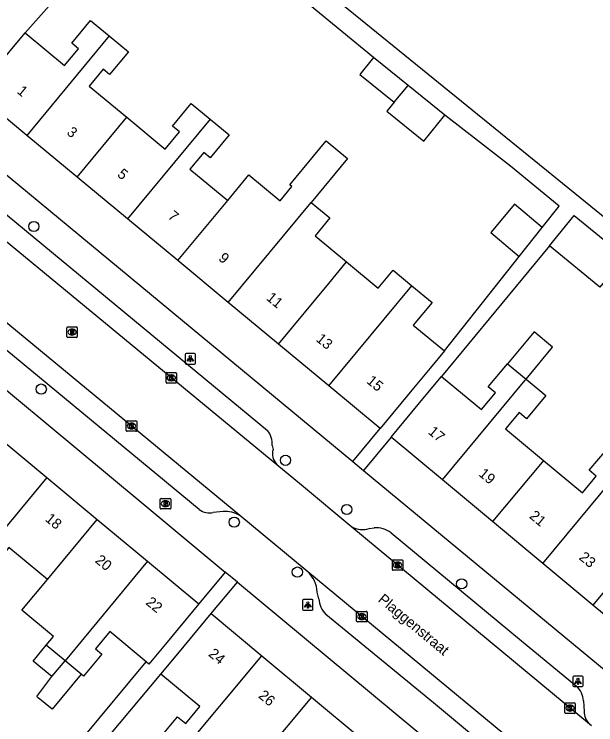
# Model space of a CAD drawing. Extents: x 158352 to 159489, y 383828 to 384597.
# Drawn here: x 159154.8 to 159210.4, y 384314.3 to 384382.3 of the extents above; entities that cross this region are included whole.
import ezdxf

# ---------------------------------------------------------------- set-up
doc = ezdxf.new("R2010")
doc.units = 0
for name, color, linetype in [('IMGEO_Boom', 7, 'Continuous'), ('IMGEO_Brandkraan', 7, 'Continuous'), ('IMGEO_Kolk', 7, 'Continuous'), ('IMGEO_Lichtpunt', 7, 'Continuous'), ('IMGEO_Openbare_ruimte_label', 7, 'Continuous'), ('IMGEO_Pand', 7, 'Continuous'), ('IMGEO_Pand_nummerreeks', 7, 'Continuous'), ('IMGEO_Rijbaan_lokaal_open', 7, 'Continuous'), ('IMGEO_Rioolput', 7, 'Continuous'), ('IMGEO_Voetpad_open', 7, 'Continuous')]:
    doc.layers.add(name, color=color, linetype=linetype)

msp = doc.modelspace()

# ---------------------------------------------------------------- linework, layer by layer
at = {"layer": 'IMGEO_Boom'}
for centre in [(159156.639, 384361.949), (159157.344, 384346.39), (159180.719, 384339.575), (159186.582, 384334.874), (159175.818, 384333.659), (159181.859, 384328.882), (159197.584, 384327.753)]:
    msp.add_circle(centre, 0.489, dxfattribs=at)
at = {"layer": 'IMGEO_Brandkraan'}
for p, q in [((159168.733, 384334.999), (159168.733, 384335.851)), ((159168.808, 384335.925), (159169.66, 384335.925)), ((159169.221, 384335.705), (159169.246, 384335.705)), ((159169.734, 384335.851), (159169.734, 384334.999)), ((159169.66, 384334.925), (159168.808, 384334.925)), ((159169.244, 384335.145), (159169.219, 384335.145))]:
    msp.add_line(p, q, dxfattribs=at)
for points in [[(159168.733, 384334.999), (159168.733, 384335.851)], [(159168.808, 384335.925), (159169.66, 384335.925)], [(159169.081, 384335.625), (159169.081, 384335.225), (159169.294, 384335.225)], [(159169.312, 384335.625), (159169.081, 384335.625)], [(159169.26, 384335.544), (159169.206, 384335.544), (159169.206, 384335.468)], [(159169.734, 384335.851), (159169.734, 384334.999)], [(159169.66, 384334.925), (159168.808, 384334.925)], [(159169.206, 384335.468), (159169.259, 384335.468)], [(159169.268, 384335.392), (159169.206, 384335.392), (159169.206, 384335.311)], [(159169.206, 384335.311), (159169.268, 384335.311)]]:
    msp.add_lwpolyline(points, dxfattribs=at)
for centre, radius, start, end in [((159168.81, 384335.849), 0.0765, 91.55205, 178.44795), ((159168.81, 384335.849), 0.0765, 91.55205, 178.44795), ((159169.261, 384335.506), 0.0379, 267.82845, 90.93552), ((159169.316, 384335.48), 0.145, 59.4692, 91.53667), ((159169.341, 384335.527), 0.0922, 285.51372, 58.15012), ((159169.658, 384335.849), 0.0765, 1.55205, 88.44795), ((159169.658, 384335.849), 0.0765, 1.55205, 88.44795), ((159168.81, 384335.001), 0.0765, 181.55205, 268.44795), ((159168.81, 384335.001), 0.0765, 181.55205, 268.44795), ((159169.269, 384335.351), 0.0404, 269.87594, 90.50774), ((159169.3, 384335.476), 0.251, 268.66757, 293.53466), ((159169.346, 384335.335), 0.105, 301.31148, 78.98903), ((159169.658, 384335.001), 0.0765, 271.55205, 358.44795), ((159169.658, 384335.001), 0.0765, 271.55205, 358.44795)]:
    msp.add_arc(centre, radius, start, end, dxfattribs=at)
for centre, major_axis, ratio, start_param, end_param in [((159169.22, 384335.425), (-0.387, 0.002), 0.722429, 4.712389, 7.853982), ((159169.245, 384335.425), (-0.39, 0.002), 0.717154, 1.570796, 4.712389)]:
    msp.add_ellipse(centre, major_axis=major_axis, ratio=ratio, start_param=start_param, end_param=end_param, dxfattribs=at)
at = {"layer": 'IMGEO_Kolk'}
for p, q in [((159169.291, 384347.041), (159169.291, 384347.893)), ((159169.366, 384347.967), (159170.218, 384347.967)), ((159169.779, 384347.747), (159169.804, 384347.747)), ((159170.292, 384347.893), (159170.292, 384347.041)), ((159169.802, 384347.187), (159169.777, 384347.187)), ((159170.218, 384346.967), (159169.366, 384346.967)), ((159165.485, 384342.426), (159165.485, 384343.278)), ((159165.56, 384343.352), (159166.412, 384343.352)), ((159165.973, 384343.132), (159165.998, 384343.132)), ((159166.486, 384343.278), (159166.486, 384342.426)), ((159166.412, 384342.352), (159165.56, 384342.352)), ((159165.996, 384342.572), (159165.971, 384342.572)), ((159191.023, 384330.056), (159191.875, 384330.056)), ((159190.948, 384329.13), (159190.948, 384329.982)), ((159191.436, 384329.836), (159191.461, 384329.836)), ((159191.949, 384329.982), (159191.949, 384329.13)), ((159191.875, 384329.056), (159191.023, 384329.056)), ((159191.459, 384329.276), (159191.434, 384329.276)), ((159187.529, 384324.198), (159187.529, 384325.05)), ((159187.604, 384325.124), (159188.456, 384325.124)), ((159188.017, 384324.904), (159188.042, 384324.904)), ((159188.53, 384325.05), (159188.53, 384324.198)), ((159188.456, 384324.124), (159187.604, 384324.124)), ((159188.04, 384324.344), (159188.015, 384324.344)), ((159207.459, 384315.438), (159207.459, 384316.29)), ((159207.534, 384316.364), (159208.386, 384316.364)), ((159207.947, 384316.144), (159207.972, 384316.144)), ((159208.46, 384316.29), (159208.46, 384315.438)), ((159208.386, 384315.364), (159207.534, 384315.364)), ((159207.97, 384315.584), (159207.945, 384315.584))]:
    msp.add_line(p, q, dxfattribs=at)
for points in [[(159169.291, 384347.041), (159169.291, 384347.893)], [(159169.366, 384347.967), (159170.218, 384347.967)], [(159170.292, 384347.893), (159170.292, 384347.041)], [(159169.612, 384347.667), (159169.735, 384347.667), (159169.735, 384347.516), (159169.865, 384347.667), (159170.029, 384347.667), (159169.883, 384347.516), (159170.036, 384347.267), (159169.884, 384347.267), (159169.799, 384347.431), (159169.735, 384347.364), (159169.735, 384347.267), (159169.612, 384347.267), (159169.612, 384347.667)], [(159170.218, 384346.967), (159169.366, 384346.967)], [(159165.485, 384342.426), (159165.485, 384343.278)], [(159165.56, 384343.352), (159166.412, 384343.352)], [(159165.806, 384343.052), (159165.929, 384343.052), (159165.929, 384342.901), (159166.059, 384343.052), (159166.223, 384343.052), (159166.077, 384342.901), (159166.23, 384342.652), (159166.078, 384342.652), (159165.993, 384342.816), (159165.929, 384342.749), (159165.929, 384342.652), (159165.806, 384342.652), (159165.806, 384343.052)], [(159166.486, 384343.278), (159166.486, 384342.426)], [(159166.412, 384342.352), (159165.56, 384342.352)], [(159191.023, 384330.056), (159191.875, 384330.056)], [(159190.948, 384329.13), (159190.948, 384329.982)], [(159191.269, 384329.756), (159191.392, 384329.756), (159191.392, 384329.605), (159191.522, 384329.756), (159191.686, 384329.756), (159191.54, 384329.605), (159191.693, 384329.356), (159191.541, 384329.356), (159191.456, 384329.52), (159191.392, 384329.453), (159191.392, 384329.356), (159191.269, 384329.356), (159191.269, 384329.756)], [(159191.949, 384329.982), (159191.949, 384329.13)], [(159191.875, 384329.056), (159191.023, 384329.056)], [(159187.529, 384324.198), (159187.529, 384325.05)], [(159187.604, 384325.124), (159188.456, 384325.124)], [(159187.85, 384324.824), (159187.973, 384324.824), (159187.973, 384324.673), (159188.103, 384324.824), (159188.267, 384324.824), (159188.121, 384324.673), (159188.274, 384324.424), (159188.122, 384324.424), (159188.037, 384324.588), (159187.973, 384324.521), (159187.973, 384324.424), (159187.85, 384324.424), (159187.85, 384324.824)], [(159188.53, 384325.05), (159188.53, 384324.198)], [(159188.456, 384324.124), (159187.604, 384324.124)], [(159207.459, 384315.438), (159207.459, 384316.29)], [(159207.534, 384316.364), (159208.386, 384316.364)], [(159207.78, 384316.064), (159207.903, 384316.064), (159207.903, 384315.913), (159208.033, 384316.064), (159208.197, 384316.064), (159208.051, 384315.913), (159208.204, 384315.664), (159208.052, 384315.664), (159207.967, 384315.828), (159207.903, 384315.761), (159207.903, 384315.664), (159207.78, 384315.664), (159207.78, 384316.064)], [(159208.46, 384316.29), (159208.46, 384315.438)], [(159208.386, 384315.364), (159207.534, 384315.364)]]:
    msp.add_lwpolyline(points, dxfattribs=at)
for centre, start, end in [((159169.368, 384347.891), 91.55205, 178.44795), ((159169.368, 384347.891), 91.55205, 178.44795), ((159170.216, 384347.891), 1.55205, 88.44795), ((159170.216, 384347.891), 1.55205, 88.44795), ((159169.368, 384347.043), 181.55205, 268.44795), ((159169.368, 384347.043), 181.55205, 268.44795), ((159170.216, 384347.043), 271.55205, 358.44795), ((159170.216, 384347.043), 271.55205, 358.44795), ((159165.562, 384343.276), 91.55205, 178.44795), ((159165.562, 384343.276), 91.55205, 178.44795), ((159166.41, 384343.276), 1.55205, 88.44795), ((159166.41, 384343.276), 1.55205, 88.44795), ((159165.562, 384342.428), 181.55205, 268.44795), ((159165.562, 384342.428), 181.55205, 268.44795), ((159166.41, 384342.428), 271.55205, 358.44795), ((159166.41, 384342.428), 271.55205, 358.44795), ((159191.025, 384329.98), 91.55205, 178.44795), ((159191.025, 384329.98), 91.55205, 178.44795), ((159191.873, 384329.98), 1.55205, 88.44795), ((159191.873, 384329.98), 1.55205, 88.44795), ((159191.025, 384329.132), 181.55205, 268.44795), ((159191.025, 384329.132), 181.55205, 268.44795), ((159191.873, 384329.132), 271.55205, 358.44795), ((159191.873, 384329.132), 271.55205, 358.44795), ((159187.606, 384325.048), 91.55205, 178.44795), ((159187.606, 384325.048), 91.55205, 178.44795), ((159188.454, 384325.048), 1.55205, 88.44795), ((159188.454, 384325.048), 1.55205, 88.44795), ((159187.606, 384324.2), 181.55205, 268.44795), ((159187.606, 384324.2), 181.55205, 268.44795), ((159188.454, 384324.2), 271.55205, 358.44795), ((159188.454, 384324.2), 271.55205, 358.44795), ((159207.536, 384316.288), 91.55205, 178.44795), ((159207.536, 384316.288), 91.55205, 178.44795), ((159208.384, 384316.288), 1.55205, 88.44795), ((159208.384, 384316.288), 1.55205, 88.44795), ((159207.536, 384315.44), 181.55205, 268.44795), ((159207.536, 384315.44), 181.55205, 268.44795), ((159208.384, 384315.44), 271.55205, 358.44795), ((159208.384, 384315.44), 271.55205, 358.44795)]:
    msp.add_arc(centre, 0.0765, start, end, dxfattribs=at)
for centre, major_axis, ratio, start_param, end_param in [((159169.778, 384347.467), (-0.387, 0.002), 0.722429, 4.712389, 7.853982), ((159169.803, 384347.467), (-0.39, 0.002), 0.717154, 1.570796, 4.712389), ((159165.972, 384342.852), (-0.387, 0.002), 0.722429, 4.712389, 7.853982), ((159165.997, 384342.852), (-0.39, 0.002), 0.717154, 1.570796, 4.712389), ((159191.435, 384329.556), (-0.387, 0.002), 0.722429, 4.712389, 7.853982), ((159191.46, 384329.556), (-0.39, 0.002), 0.717154, 1.570796, 4.712389), ((159188.016, 384324.624), (-0.387, 0.002), 0.722429, 4.712389, 7.853982), ((159188.041, 384324.624), (-0.39, 0.002), 0.717154, 1.570796, 4.712389), ((159207.946, 384315.864), (-0.387, 0.002), 0.722429, 4.712389, 7.853982), ((159207.971, 384315.864), (-0.39, 0.002), 0.717154, 1.570796, 4.712389)]:
    msp.add_ellipse(centre, major_axis=major_axis, ratio=ratio, start_param=start_param, end_param=end_param, dxfattribs=at)
at = {"layer": 'IMGEO_Lichtpunt'}
for p, q in [((159172.014, 384349.786), (159171.206, 384349.786)), ((159172.014, 384349.786), (159171.206, 384349.786)), ((159171.112, 384349.691), (159171.112, 384348.884)), ((159171.112, 384349.691), (159171.112, 384348.884)), ((159172.108, 384348.884), (159172.108, 384349.691)), ((159172.108, 384348.884), (159172.108, 384349.691)), ((159171.206, 384348.79), (159172.014, 384348.79)), ((159171.206, 384348.79), (159172.014, 384348.79)), ((159182.359, 384326.149), (159182.359, 384325.342)), ((159182.359, 384326.149), (159182.359, 384325.342)), ((159183.261, 384326.244), (159182.453, 384326.244)), ((159183.261, 384326.244), (159182.453, 384326.244)), ((159183.355, 384325.342), (159183.355, 384326.149)), ((159183.355, 384325.342), (159183.355, 384326.149)), ((159182.453, 384325.248), (159183.261, 384325.248)), ((159182.453, 384325.248), (159183.261, 384325.248)), ((159208.214, 384318.827), (159208.214, 384318.02)), ((159208.214, 384318.827), (159208.214, 384318.02)), ((159209.116, 384318.922), (159208.308, 384318.922)), ((159209.116, 384318.922), (159208.308, 384318.922)), ((159209.21, 384318.02), (159209.21, 384318.827)), ((159209.21, 384318.02), (159209.21, 384318.827)), ((159208.308, 384317.926), (159209.116, 384317.926)), ((159208.308, 384317.926), (159209.116, 384317.926))]:
    msp.add_line(p, q, dxfattribs=at)
for points in [[(159171.486, 384349.355), (159171.525, 384349.327), (159171.337, 384349.065), (159171.299, 384349.092), (159171.486, 384349.355)], [(159171.588, 384349.307), (159171.635, 384349.307), (159171.635, 384348.985), (159171.588, 384348.985), (159171.588, 384349.307)], [(159171.698, 384349.327), (159171.736, 384349.354), (159171.923, 384349.092), (159171.884, 384349.064), (159171.698, 384349.327)], [(159182.733, 384325.813), (159182.772, 384325.785), (159182.584, 384325.523), (159182.546, 384325.55), (159182.733, 384325.813)], [(159182.835, 384325.765), (159182.882, 384325.765), (159182.882, 384325.443), (159182.835, 384325.443), (159182.835, 384325.765)], [(159182.945, 384325.785), (159182.983, 384325.812), (159183.17, 384325.55), (159183.131, 384325.522), (159182.945, 384325.785)], [(159208.588, 384318.491), (159208.627, 384318.463), (159208.439, 384318.201), (159208.401, 384318.228), (159208.588, 384318.491)], [(159208.8, 384318.463), (159208.838, 384318.49), (159209.025, 384318.228), (159208.986, 384318.2), (159208.8, 384318.463)], [(159208.69, 384318.443), (159208.737, 384318.443), (159208.737, 384318.121), (159208.69, 384318.121), (159208.69, 384318.443)]]:
    msp.add_lwpolyline(points, dxfattribs=at)
for centre in [(159171.611, 384349.489), (159182.858, 384325.947), (159208.713, 384318.625)]:
    msp.add_circle(centre, 0.0994, dxfattribs=at)
for centre, start, end in [((159171.206, 384349.691), 90, 180), ((159171.206, 384349.691), 90, 180), ((159172.014, 384349.691), 0, 90), ((159172.014, 384349.691), 0, 90), ((159171.206, 384348.884), 180, 270), ((159171.206, 384348.884), 180, 270), ((159172.014, 384348.884), 270, 0), ((159172.014, 384348.884), 270, 360), ((159182.453, 384326.149), 90, 180), ((159182.453, 384326.149), 90, 180), ((159183.261, 384326.149), 0, 90), ((159183.261, 384326.149), 0, 90), ((159182.453, 384325.342), 180, 270), ((159182.453, 384325.342), 180, 270), ((159183.261, 384325.342), 270, 0), ((159183.261, 384325.342), 270, 360), ((159208.308, 384318.827), 90, 180), ((159208.308, 384318.827), 90, 180), ((159209.116, 384318.827), 0, 90), ((159209.116, 384318.827), 0, 90), ((159208.308, 384318.02), 180, 270), ((159208.308, 384318.02), 180, 270), ((159209.116, 384318.02), 270, 0), ((159209.116, 384318.02), 270, 360)]:
    msp.add_arc(centre, 0.0946, start, end, dxfattribs=at)
at = {"layer": 'IMGEO_Pand'}
for points in [[(159155.809, 384380.468), (159159.578, 384377.343), (159160.915, 384378.956), (159160.262, 384379.498), (159162.06, 384381.667), (159163.855, 384380.179)], [(159151.057, 384374.735), (159154.248, 384378.585), (159155.809, 384380.468)], [(159163.855, 384380.179), (159155.968, 384370.664)], [(159163.855, 384380.179), (159165.683, 384378.663), (159163.88, 384376.488), (159163.265, 384376.998), (159161.925, 384375.381), (159165.53, 384372.393)], [(159189.147, 384378.124), (159187.828, 384376.496), (159191.113, 384373.833)], [(159192.45, 384375.446), (159189.147, 384378.124)], [(159191.113, 384373.833), (159192.45, 384375.446)], [(159195.973, 384372.59), (159192.45, 384375.446)], [(159155.968, 384370.664), (159151.057, 384374.735)], [(159165.53, 384372.393), (159169.21, 384369.342), (159170.583, 384370.998), (159169.914, 384371.553), (159171.704, 384373.712), (159173.511, 384372.214)], [(159191.113, 384373.833), (159190.418, 384372.995), (159193.968, 384370.117), (159195.973, 384372.59)], [(159160.786, 384366.67), (159165.53, 384372.393)], [(159173.511, 384372.214), (159165.604, 384362.675)], [(159173.511, 384372.214), (159175.334, 384370.703), (159173.526, 384368.521), (159172.905, 384369.036), (159171.572, 384367.429), (159175.189, 384364.43)], [(159160.786, 384366.67), (159155.968, 384370.664)], [(159175.189, 384364.43), (159177.225, 384366.886), (159180.202, 384364.419), (159181.325, 384365.774), (159181.14, 384365.943), (159184.609, 384370.129), (159186.644, 384368.442), (159183.167, 384364.247)], [(159165.604, 384362.675), (159160.786, 384366.67)], [(159170.423, 384358.68), (159175.189, 384364.43)], [(159175.241, 384354.685), (159183.167, 384364.247)], [(159183.167, 384364.247), (159184.958, 384362.762), (159183.549, 384361.062), (159186.577, 384358.551)], [(159205.296, 384361.861), (159202.651, 384364.085), (159200.362, 384361.363), (159203.088, 384359.072)], [(159170.423, 384358.68), (159165.604, 384362.675)], [(159205.975, 384360.104), (159208.352, 384363.009), (159213.197, 384359.046)], [(159203.088, 384359.072), (159205.296, 384361.861)], [(159213.197, 384359.046), (159210.819, 384356.14), (159205.975, 384360.104)], [(159175.241, 384354.685), (159170.423, 384358.68)], [(159180.06, 384350.691), (159184.872, 384356.495), (159186.577, 384358.551)], [(159186.577, 384358.551), (159189.593, 384356.051), (159191.014, 384357.765), (159192.816, 384356.271)], [(159184.879, 384346.696), (159192.816, 384356.271)], [(159192.816, 384356.271), (159194.745, 384354.672), (159192.955, 384352.513), (159195.936, 384350.039)], [(159180.06, 384350.691), (159175.241, 384354.685)], [(159203.748, 384347.347), (159206.282, 384350.393), (159204.516, 384351.862), (159201.982, 384348.816)], [(159184.879, 384346.696), (159180.06, 384350.691)], [(159195.936, 384350.039), (159194.581, 384348.405), (159192.981, 384346.475), (159189.789, 384342.625)], [(159195.665, 384347.597), (159199.475, 384344.426), (159200.812, 384346.032), (159200.135, 384346.596), (159201.982, 384348.816)], [(159201.982, 384348.816), (159203.748, 384347.347)], [(159190.835, 384341.792), (159194.033, 384345.636), (159195.665, 384347.597)], [(159195.735, 384337.715), (159203.651, 384347.23), (159203.748, 384347.347)], [(159203.748, 384347.347), (159205.651, 384345.764), (159203.799, 384343.539), (159203.08, 384344.138), (159201.785, 384342.582), (159205.41, 384339.566)], [(159189.789, 384342.625), (159184.879, 384346.696)], [(159153.053, 384341.917), (159157.876, 384337.917)], [(159195.735, 384337.715), (159190.835, 384341.792)], [(159205.41, 384339.566), (159209.138, 384336.464), (159210.469, 384338.063), (159209.798, 384338.621), (159211.623, 384340.814)], [(159205.41, 384339.566), (159205.275, 384339.405), (159200.54, 384333.716)], [(159205.347, 384329.715), (159213.267, 384339.233), (159213.372, 384339.359)], [(159157.876, 384337.917), (159150.14, 384328.589), (159149.972, 384328.387)], [(159157.876, 384337.917), (159162.699, 384333.916)], [(159200.54, 384333.716), (159195.735, 384337.715)], [(159157.929, 384328.165), (159162.699, 384333.916)], [(159162.699, 384333.916), (159167.522, 384329.915)], [(159205.347, 384329.715), (159200.54, 384333.716)], [(159215.055, 384331.607), (159214.89, 384331.409), (159210.153, 384325.715)], [(159157.929, 384328.165), (159154.24, 384331.225), (159152.87, 384329.573), (159153.478, 384329.069), (159151.714, 384326.942), (159149.972, 384328.387)], [(159167.522, 384329.915), (159159.629, 384320.398)], [(159167.522, 384329.915), (159172.438, 384325.838)], [(159210.153, 384325.715), (159205.347, 384329.715)], [(159157.83, 384321.89), (159158.517, 384322.718), (159155.492, 384325.227), (159157.929, 384328.165)], [(159172.438, 384325.838), (159169.246, 384321.99), (159167.653, 384320.069), (159167.387, 384320.29)], [(159214.96, 384321.715), (159210.153, 384325.715)], [(159168.795, 384319.124), (159170.417, 384321.069), (159173.619, 384324.909)], [(159173.619, 384324.909), (159178.46, 384320.872)], [(159167.387, 384320.29), (159163.901, 384323.18), (159162.535, 384321.533), (159163.133, 384321.036), (159161.391, 384318.936), (159161.168, 384319.121)], [(159158.369, 384318.879), (159156.57, 384320.371), (159157.83, 384321.89)], [(159159.629, 384320.398), (159157.83, 384321.89)], [(159170.516, 384311.346), (159170.584, 384311.428), (159178.46, 384320.872)], [(159178.46, 384320.872), (159183.209, 384316.912)], [(159158.369, 384318.879), (159159.629, 384320.398)], [(159161.168, 384319.121), (159159.629, 384320.398)], [(159161.168, 384319.121), (159158.38, 384315.76), (159157.064, 384316.852), (159156.918, 384316.973), (159158.369, 384318.879)], [(159168.63, 384312.919), (159170.397, 384315.039), (159171.182, 384314.384), (159172.535, 384316.006), (159168.795, 384319.124)], [(159183.209, 384316.912), (159178.531, 384311.302), (159178.37, 384311.109)], [(159183.209, 384316.912), (159187.959, 384312.952)]]:
    msp.add_lwpolyline(points, dxfattribs=at)
at = {"layer": 'IMGEO_Rijbaan_lokaal_open'}
for points in [[(159115.711, 384392.12), (159179.899, 384339.172)], [(159176.347, 384334.285), (159109.549, 384389.464)], [(159179.899, 384339.172), (159182.267, 384337.229), (159187.062, 384333.221)], [(159182.845, 384328.912), (159176.347, 384334.285)], [(159187.062, 384333.221), (159209.805, 384314.35)], [(159206.145, 384309.643), (159182.845, 384328.912)], [(159209.805, 384314.35), (159210.002, 384314.188)]]:
    msp.add_lwpolyline(points, dxfattribs=at)
at = {"layer": 'IMGEO_Rioolput'}
for p, q in [((159159.795, 384351.415), (159159.795, 384352.267)), ((159159.87, 384352.341), (159160.722, 384352.341)), ((159160.283, 384352.121), (159160.308, 384352.121)), ((159160.796, 384352.267), (159160.796, 384351.415)), ((159160.722, 384351.341), (159159.87, 384351.341)), ((159160.306, 384351.561), (159160.281, 384351.561))]:
    msp.add_line(p, q, dxfattribs=at)
for points in [[(159159.795, 384351.415), (159159.795, 384352.267)], [(159159.87, 384352.341), (159160.722, 384352.341)], [(159160.384, 384352.039), (159160.132, 384352.041), (159160.132, 384351.641)], [(159160.132, 384351.641), (159160.256, 384351.641), (159160.256, 384351.803), (159160.267, 384351.803)], [(159160.31, 384351.96), (159160.256, 384351.96), (159160.256, 384351.879)], [(159160.256, 384351.879), (159160.308, 384351.879)], [(159160.796, 384352.267), (159160.796, 384351.415)], [(159160.722, 384351.341), (159159.87, 384351.341)], [(159160.314, 384351.774), (159160.385, 384351.641), (159160.525, 384351.641), (159160.46, 384351.767)]]:
    msp.add_lwpolyline(points, dxfattribs=at)
for centre, radius, start, end in [((159159.872, 384352.265), 0.0765, 91.55205, 178.44795), ((159159.872, 384352.265), 0.0765, 91.55205, 178.44795), ((159160.266, 384351.75), 0.0533, 26.02933, 88.69889), ((159160.292, 384352.068), 0.19, 274.7715, 282.96867), ((159160.316, 384351.864), 0.0964, 77.00612, 93.18647), ((159160.33, 384351.921), 0.0378, 276.66336, 79.67722), ((159160.383, 384351.929), 0.109, 350.36119, 89.41601), ((159160.381, 384351.929), 0.112, 277.58423, 350.98172), ((159160.365, 384351.714), 0.108, 29.51342, 73.79051), ((159160.72, 384352.265), 0.0765, 1.55205, 88.44795), ((159160.72, 384352.265), 0.0765, 1.55205, 88.44795), ((159159.872, 384351.417), 0.0765, 181.55205, 268.44795), ((159159.872, 384351.417), 0.0765, 181.55205, 268.44795), ((159160.72, 384351.417), 0.0765, 271.55205, 358.44795), ((159160.72, 384351.417), 0.0765, 271.55205, 358.44795)]:
    msp.add_arc(centre, radius, start, end, dxfattribs=at)
for centre, major_axis, ratio, start_param, end_param in [((159160.282, 384351.841), (-0.387, 0.002), 0.722429, 4.712389, 7.853982), ((159160.307, 384351.841), (-0.39, 0.002), 0.717154, 1.570796, 4.712389)]:
    msp.add_ellipse(centre, major_axis=major_axis, ratio=ratio, start_param=start_param, end_param=end_param, dxfattribs=at)
at = {"layer": 'IMGEO_Voetpad_open'}
for points in [[(159119.306, 384391.682), (159128.199, 384384.372), (159130.058, 384382.864), (159179.004, 384342.43)], [(159189.147, 384378.124), (159174, 384390.575), (159158.873, 384383.963), (159155.809, 384380.468)], [(159241.03, 384381.292), (159239.289, 384381.706), (159203.885, 384390.122), (159186.225, 384383.162), (159218.59, 384356.876), (159219.854, 384355.849)], [(159172.469, 384334.86), (159122.731, 384375.96), (159121.958, 384376.596)], [(159205.296, 384361.861), (159206.901, 384363.888), (159202.252, 384367.731), (159199.399, 384369.938), (159195.973, 384372.59)], [(159148.393, 384371.513), (159187.166, 384339.452)], [(159205.975, 384360.104), (159195.665, 384347.597)], [(159195.936, 384350.039), (159203.088, 384359.072)], [(159145.858, 384353.06), (159166.902, 384335.57), (159174.961, 384328.874)], [(159187.166, 384339.452), (159189.789, 384342.625)], [(159190.835, 384341.792), (159188.196, 384338.601)], [(159179.452, 384341.008), (159179.529, 384340.602)], [(159187.166, 384339.452), (159188.196, 384338.601)], [(159188.196, 384338.601), (159217.307, 384314.529)], [(159174.742, 384334.673), (159173.815, 384334.583)], [(159188.724, 384333.049), (159189.219, 384333.113)], [(159190.832, 384332.646), (159203.313, 384322.3), (159208.57, 384317.977)], [(159174.961, 384328.874), (159172.438, 384325.838)], [(159176.116, 384327.914), (159174.961, 384328.874)], [(159173.619, 384324.909), (159176.116, 384327.914)], [(159176.116, 384327.914), (159206.109, 384302.993)], [(159183.926, 384326.333), (159183.76, 384326.968)], [(159202.164, 384310.319), (159194.878, 384316.358), (159184.589, 384324.835)], [(159155.206, 384305.626), (159167.387, 384320.29)], [(159176.948, 384302.184), (159173.19, 384305.045), (159164.589, 384294.676), (159159.509, 384299.196), (159159.389, 384299.061), (159155.1, 384302.796), (159168.795, 384319.124)], [(159209.257, 384316.561), (159209.293, 384315.553)]]:
    msp.add_lwpolyline(points, dxfattribs=at)
for centre, radius, start, end in [((159177.301, 384341.112), 2.153, 357.23258, 37.74141), ((159180.885, 384340.19), 1.417, 163.10354, 225.90974), ((159173.462, 384336.274), 1.728, 234.9408, 281.80154), ((159175.014, 384332.283), 2.405, 56.33544, 96.48415), ((159188.101, 384335.145), 2.187, 241.63183, 286.55119), ((159189.426, 384330.807), 2.315, 52.58845, 95.11769), ((159180.947, 384326.831), 2.817, 2.78374, 47.62702), ((159186.115, 384326.406), 2.19, 181.90875, 225.83866), ((159206.946, 384316.315), 2.324, 6.08655, 45.67595), ((159210.947, 384315.547), 1.654, 179.77599, 226.33348)]:
    msp.add_arc(centre, radius, start, end, dxfattribs=at)

# ---------------------------------------------------------------- texts
at = {"layer": 'IMGEO_Openbare_ruimte_label'}
msp.add_text('Plaggenstraat', height=1, rotation=320.27514, dxfattribs=at).set_placement((159189.505, 384326.123))
at = {"layer": 'IMGEO_Pand_nummerreeks'}
for s, rotation, p in [('1', 320.34024, (159154.962, 384374.771)), ('3', 320.34024, (159159.715, 384370.83)), ('5', 320.34024, (159164.557, 384366.816)), ('7', 320.34024, (159169.398, 384362.802)), ('9', 320.33986, (159174.24, 384358.789)), ('11', 320.33986, (159178.815, 384354.996)), ('13', 320.33986, (159183.569, 384351.054)), ('15', 320.33986, (159188.41, 384347.04)), ('17', 320.2327, (159194.301, 384342.186)), ('19', 320.2327, (159199.138, 384338.161)), ('18', 320.32607, (159157.646, 384333.846)), ('21', 320.2327, (159203.992, 384334.121)), ('23', 320.2327, (159208.742, 384330.169)), ('20', 320.3284, (159162.429, 384329.878)), ('22', 320.3284, (159167.278, 384325.856)), ('24', 320.17583, (159173.277, 384320.923)), ('26', 320.17583, (159178.062, 384316.933))]:
    msp.add_text(s, height=1, rotation=rotation, dxfattribs=at).set_placement(p)

doc.saveas('drawing.dxf')
